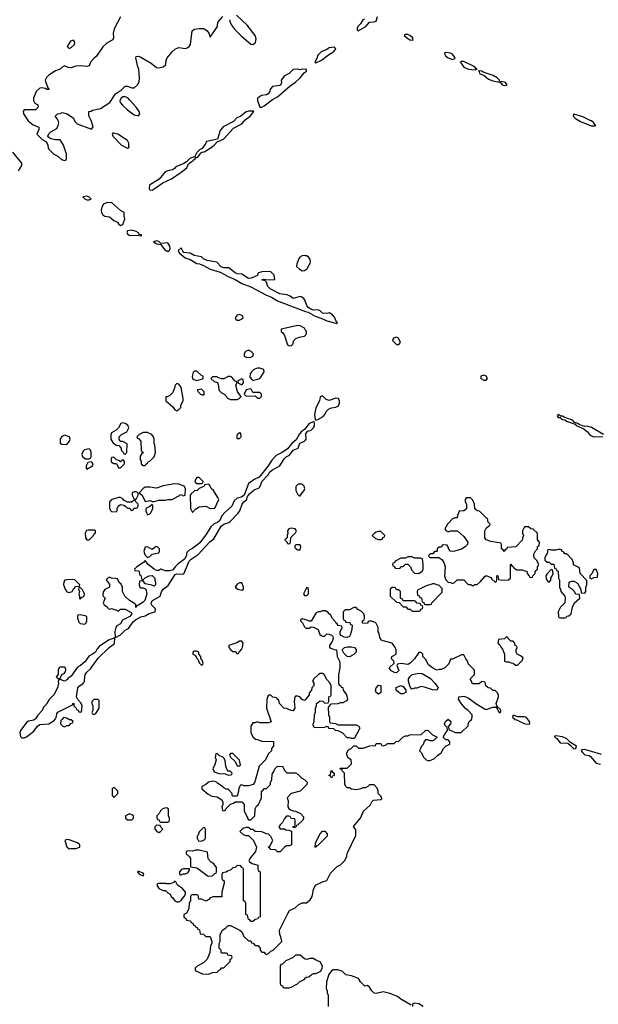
# Model space of a CAD drawing. Header units: inches. Extents: x 2701323 to 2964515, y 494916 to 722124.
# Tile 520 of 656: x 2837450 to 2842609, y 685708 to 694490. Entities that reach past the tile are written whole.
import ezdxf

# ---------------------------------------------------------------- set-up
doc = ezdxf.new("R2010")
doc.units = ezdxf.units.IN
doc.header["$MEASUREMENT"] = 0
for name, color, linetype in [('C8638', 7, 'Continuous'), ('C8639', 7, 'Continuous'), ('C8648', 7, 'Continuous'), ('C8649', 7, 'Continuous')]:
    doc.layers.add(name, color=color, linetype=linetype)

msp = doc.modelspace()

# ---------------------------------------------------------------- linework, layer by layer
at = {"layer": 'C8638', "color": 2, "elevation": 2}
for points in [[(2839198.2, 690000), (2839185.5, 689994.5), (2839153.7, 689966.3), (2839116.7, 689903.3), (2839055.2, 689824.8), (2838990, 689774), (2838960.7, 689759.3), (2838940.7, 689739.3), (2838934, 689706), (2838920.7, 689679.3), (2838863.8, 689636.2), (2838836, 689610), (2838816.3, 689583.7), (2838790, 689574), (2838750, 689575.3), (2838710, 689588), (2838690, 689578), (2838670, 689578), (2838650, 689588), (2838595.3, 689630), (2838570, 689666), (2838554, 689650), (2838494, 689610), (2838474, 689590), (2838478, 689578), (2838510, 689574), (2838514, 689570), (2838518, 689538), (2838531.6, 689531.6), (2838538, 689498), (2838550, 689494), (2838568.4, 689511.6), (2838606, 689530), (2838630, 689532), (2838654, 689510), (2838654, 689490), (2838662, 689470), (2838662, 689450), (2838650, 689438), (2838627.3, 689447.3), (2838570, 689458), (2838550, 689486), (2838518, 689482), (2838514, 689450), (2838522, 689430), (2838530, 689422), (2838550, 689422), (2838574, 689410), (2838584.7, 689370), (2838566, 689310), (2838550, 689294), (2838510, 689268), (2838494, 689266), (2838490, 689246), (2838486, 689250), (2838486, 689270), (2838466, 689290), (2838428.9, 689308.9), (2838388, 689350), (2838366, 689390), (2838368, 689430), (2838354.6, 689454.6), (2838338, 689470), (2838322, 689502), (2838307.3, 689507.3), (2838270, 689508), (2838250, 689518), (2838230, 689506), (2838222, 689490), (2838236.9, 689476.9), (2838250, 689454), (2838251.3, 689430), (2838210, 689408), (2838198, 689390), (2838192, 689370), (2838192.7, 689352.7), (2838212, 689330), (2838194, 689290), (2838202, 689270), (2838234, 689250), (2838238, 689238), (2838250, 689234), (2838270, 689238), (2838322, 689222), (2838330, 689214), (2838350, 689232), (2838390, 689234), (2838443.6, 689203.6), (2838451.3, 689191.3), (2838433.7, 689166.3), (2838366.4, 689133.6), (2838350, 689101.2), (2838317.1, 689082.9), (2838308, 689072), (2838298.4, 689030), (2838302, 688982), (2838310, 688982), (2838350, 689004), (2838390, 689044), (2838419.7, 689060.3), (2838461.3, 689118.7), (2838482, 689138), (2838530, 689164.7), (2838570, 689172), (2838605.6, 689194.4), (2838658, 689210), (2838662, 689230), (2838658, 689238), (2838624, 689270), (2838621.2, 689290), (2838634, 689310), (2838702, 689350), (2838713.6, 689386.4), (2838728.7, 689410), (2838775.5, 689444.5), (2838837.2, 689542.8), (2838852.5, 689547.5), (2838896.5, 689543.5), (2838912.9, 689547.1), (2838960.2, 689659.8), (2838980.1, 689679.9), (2839040.2, 689719.8), (2839147, 689833), (2839180.2, 689859.8), (2839246.8, 689973.2), (2839269.3, 689990.7), (2839297.7, 690000)], [(2840000, 689406), (2839982, 689370), (2839990, 689354), (2840000, 689354)], [(2840000, 689138.3), (2839970, 689146), (2839958, 689142), (2839954, 689130), (2839972, 689112), (2839990, 689074), (2840000, 689066.4)], [(2840000, 688427.3), (2839996.9, 688423.1), (2839990, 688418), (2839970, 688428), (2839950, 688448), (2839930, 688458), (2839910, 688458), (2839902, 688450), (2839898, 688410), (2839902, 688350), (2839890, 688326), (2839870, 688328), (2839830, 688348), (2839806, 688350), (2839766, 688390), (2839762, 688422), (2839746, 688430), (2839742, 688442), (2839708.4, 688448.4), (2839690, 688466), (2839670, 688466), (2839663.6, 688456.4), (2839652.7, 688427.3), (2839652, 688350), (2839691.6, 688228.4), (2839670, 688218), (2839590, 688218), (2839570, 688228), (2839550, 688218), (2839530, 688218), (2839511.6, 688188.4), (2839511.6, 688131.6), (2839530, 688094), (2839552.7, 688072.7), (2839571.6, 688071.6), (2839610, 688054), (2839712.7, 688052.7), (2839714, 688010), (2839694, 687990), (2839694, 687970), (2839670, 687946), (2839642, 687890), (2839586.4, 687833.6), (2839546.4, 687693.6), (2839531.3, 687668.7), (2839490, 687658), (2839450, 687658), (2839430, 687666), (2839418, 687662), (2839403.6, 687636.4), (2839402, 687610), (2839390, 687566), (2839350, 687566), (2839346, 687570), (2839346, 687590), (2839310, 687626), (2839290, 687628), (2839270, 687638), (2839250, 687658), (2839216.4, 687676.4), (2839206, 687690), (2839190, 687695.3), (2839170, 687698), (2839134, 687690), (2839110, 687668), (2839074, 687650), (2839074, 687630), (2839130, 687582), (2839163.6, 687563.6), (2839210, 687558), (2839251.1, 687531.1), (2839262, 687510), (2839262, 687490), (2839254, 687470), (2839258, 687438), (2839270, 687434), (2839282, 687438), (2839287.3, 687452.7), (2839330, 687494), (2839356.4, 687503.6), (2839370, 687514), (2839430, 687514), (2839452, 687490), (2839452, 687430), (2839479.6, 687379.6), (2839483.6, 687363.6), (2839490, 687354), (2839510, 687354), (2839546, 687390), (2839548.4, 687451.6), (2839563.1, 687476.9), (2839578, 687490), (2839606, 687550), (2839606, 687610), (2839622, 687618), (2839630, 687634), (2839650, 687634), (2839686, 687670), (2839686, 687690), (2839698, 687710), (2839700.4, 687759.6), (2839716.4, 687783.6), (2839726, 687810), (2839746, 687830), (2839792.7, 687832.7), (2839810, 687794), (2839832.7, 687772.7), (2839910, 687772), (2839930, 687762), (2839965.4, 687725.4), (2839994, 687710), (2840000, 687704)], [(2840000, 687657.8), (2839950, 687608), (2839870, 687588), (2839834, 687550), (2839843.6, 687523.6), (2839842, 687470), (2839850, 687454), (2839863.6, 687443.6), (2839892.7, 687432.7), (2839910, 687432), (2839954, 687410), (2839979.6, 687379.6), (2839982, 687370), (2839974, 687350), (2839950, 687326), (2839938, 687322), (2839934, 687310), (2839918, 687302), (2839910, 687286), (2839890, 687286), (2839886, 687290), (2839902, 687298), (2839906, 687310), (2839906, 687350), (2839902, 687362), (2839870, 687366), (2839862, 687382), (2839850, 687386), (2839830, 687386), (2839810, 687366), (2839792, 687330), (2839772, 687310), (2839762, 687290), (2839772.7, 687272.7), (2839810, 687272), (2839823.6, 687263.6), (2839850, 687262), (2839872.7, 687252.7), (2839874, 687130), (2839856.9, 687123.1), (2839830, 687122), (2839812, 687110), (2839771.6, 687068.4), (2839748.4, 687068.4), (2839730, 687086), (2839688.4, 687088.4), (2839682, 687102), (2839666, 687110), (2839682, 687118), (2839706, 687170), (2839690, 687206), (2839670, 687226), (2839650, 687228), (2839610, 687246), (2839548.4, 687248.4), (2839530, 687266), (2839510, 687266), (2839490, 687286), (2839470, 687286), (2839450, 687278), (2839434, 687270), (2839414, 687250), (2839443.6, 687223.6), (2839470, 687214), (2839490, 687214), (2839534, 687170), (2839562, 687110), (2839551.3, 687070), (2839502, 687010), (2839494, 686990), (2839498, 686978), (2839523.6, 686963.6), (2839574, 686950), (2839574, 686910), (2839578, 686898), (2839594, 686890), (2839594, 686490), (2839578, 686482), (2839574, 686470), (2839550, 686466), (2839530, 686446), (2839510, 686448), (2839502, 686462), (2839490, 686466), (2839482, 686502), (2839466, 686510), (2839466, 686610), (2839462, 686622), (2839446, 686630), (2839446, 686910), (2839442, 686922), (2839427.3, 686927.3), (2839422, 686942), (2839390, 686946), (2839372.7, 686927.3), (2839350, 686926), (2839332.7, 686907.3), (2839303.6, 686896.4), (2839290, 686886), (2839258, 686882), (2839254, 686870), (2839254, 686830), (2839258, 686818), (2839274, 686810), (2839274, 686790), (2839254, 686710), (2839252.7, 686667.3), (2839172.7, 686667.3), (2839144.7, 686655.3), (2839136.9, 686643.1), (2839110, 686628.7), (2839070, 686646), (2839047.3, 686647.3), (2839042, 686682), (2839030, 686686), (2838990, 686686), (2838978, 686682), (2838974, 686670), (2838974, 686630), (2838962, 686610), (2838959.6, 686560.4), (2838938, 686522), (2838914, 686510), (2838914, 686490), (2838932.7, 686472.7), (2838938, 686458), (2838972.7, 686452.7), (2838978, 686438), (2838992.7, 686432.7), (2838998, 686418), (2839012.7, 686412.7), (2839018, 686398), (2839032.7, 686392.7), (2839038, 686378), (2839052.7, 686372.7), (2839058, 686338), (2839090, 686334), (2839110, 686314), (2839150, 686314), (2839162, 686270), (2839162, 686250), (2839152, 686230), (2839144.7, 686170), (2839122, 686110), (2839090, 686078), (2839034, 686050), (2839014, 686030), (2839014, 686010), (2839079.6, 685979.6), (2839130, 685978), (2839150, 685982), (2839172.7, 685992.7), (2839210, 685994), (2839230, 686014), (2839242, 686018), (2839250, 686034), (2839270, 686034), (2839326, 686090), (2839326, 686110), (2839342, 686118), (2839346, 686130), (2839342, 686142), (2839307.3, 686147.3), (2839302, 686162), (2839290, 686166), (2839250, 686166), (2839246, 686170), (2839246, 686190), (2839228.4, 686208.4), (2839228, 686250), (2839238, 686270), (2839238, 686330), (2839258, 686370), (2839288, 686390), (2839309.1, 686410.9), (2839330, 686412), (2839414, 686370), (2839430, 686354), (2839450, 686314), (2839490, 686274), (2839510, 686274), (2839518, 686258), (2839532.7, 686252.7), (2839550, 686234), (2839572.7, 686232.7), (2839594, 686210), (2839594, 686190), (2839610, 686174), (2839630, 686174), (2839638, 686158), (2839650, 686154), (2839670, 686162), (2839690, 686182), (2839710, 686192), (2839788, 686270), (2839779, 686310), (2839768.7, 686330), (2839766, 686370), (2839840.4, 686519.6), (2839856.4, 686543.6), (2839906, 686570), (2839940.4, 686599.6), (2839970, 686612), (2840000, 686612.5)], [(2840000, 686112), (2839990, 686115.3), (2839950, 686148), (2839910, 686146), (2839890, 686126), (2839823.6, 686096.4), (2839792.7, 686067.3), (2839778, 686062), (2839774, 686050), (2839774, 685890), (2839778, 685878), (2839792.7, 685872.7), (2839798, 685858), (2839810, 685854), (2839850, 685854), (2839870, 685862), (2839926, 685890), (2839946, 685910), (2839986, 685930), (2840000, 685944)]]:
    msp.add_lwpolyline(points, dxfattribs=at)
for points in [[(2838062, 689938), (2838046.8, 689933.2), (2838038.8, 689921.2), (2838034.8, 689910), (2838038, 689870), (2838050, 689852), (2838070, 689852), (2838108.7, 689890), (2838115.3, 689904.7), (2838126, 689910), (2838126, 689930), (2838116.4, 689936.4)], [(2839870, 689955.3), (2839850, 689948), (2839838, 689930), (2839842, 689910), (2839834, 689890), (2839834, 689870), (2839814, 689850), (2839832.7, 689832.7), (2839838, 689818), (2839850, 689814), (2839862, 689818), (2839866, 689830), (2839867.3, 689872.7), (2839910, 689914), (2839918, 689930), (2839906, 689950)], [(2839912.7, 689807.3), (2839902, 689798), (2839903.6, 689783.6), (2839914, 689770), (2839930, 689762), (2839950, 689762), (2839958, 689790), (2839950, 689806)], [(2838667.1, 689792.9), (2838630, 689766), (2838590, 689788), (2838570, 689786), (2838558, 689750), (2838562, 689730), (2838570, 689714), (2838590, 689694), (2838610, 689702), (2838630, 689722), (2838690, 689734), (2838698, 689750), (2838698, 689770), (2838678, 689790)], [(2837930, 689498), (2837870, 689495.3), (2837854, 689490), (2837843.6, 689476.4), (2837841, 689450), (2837854.8, 689410), (2837870, 689386.8), (2837890, 689380.7), (2837910, 689386), (2837918, 689390), (2837929, 689411), (2837950, 689434), (2837982, 689438), (2837986, 689450), (2837946, 689490)], [(2839410, 689468), (2839390, 689455.3), (2839372, 689430), (2839394, 689410), (2839430, 689402), (2839446, 689410), (2839446, 689430), (2839430, 689466)], [(2837990, 689426), (2837978, 689422), (2837974, 689410), (2837982, 689390), (2837978, 689370), (2837984.7, 689350), (2837982, 689330), (2837990, 689322), (2838002, 689338), (2838026, 689350), (2838028, 689370), (2838010, 689406)], [(2837990, 689182), (2837970, 689178), (2837964.7, 689170), (2837965.4, 689154.6), (2837976.9, 689116.9), (2837990, 689104.7), (2838030, 689098), (2838042, 689110), (2838049, 689130), (2838048, 689168), (2838034.6, 689174.6)], [(2838298, 688978), (2838242.8, 688957.2), (2838159.8, 688900.2), (2838141.1, 688878.9), (2838124.7, 688850), (2838098, 688830), (2838066, 688814), (2838050, 688785.2), (2838030, 688764), (2837991.3, 688730), (2837965.2, 688714.8), (2837910, 688634), (2837881.4, 688618.6), (2837870, 688602), (2837850, 688589.2), (2837810, 688606), (2837798, 688602), (2837792.7, 688587.3), (2837796, 688570), (2837786, 688530), (2837756, 688470), (2837711.7, 688428.3), (2837690, 688386), (2837661.7, 688358.3), (2837650, 688329.2), (2837612.1, 688287.9), (2837590, 688253.2), (2837577, 688243), (2837530, 688235.1), (2837513.8, 688226.2), (2837458.4, 688150), (2837452.4, 688130), (2837457.3, 688097.3), (2837470, 688084.7), (2837490, 688084), (2837510, 688092.7), (2837575.4, 688144.6), (2837609.6, 688190.4), (2837630, 688204), (2837709.3, 688210.7), (2837759, 688241), (2837776.4, 688263.6), (2837780.4, 688299.6), (2837790, 688314), (2837922, 688378), (2837930, 688394), (2837934, 688390), (2837934, 688370), (2837954, 688350), (2837958, 688338), (2837972.7, 688332.7), (2837978, 688318), (2837990, 688314), (2838002, 688318), (2838008, 688370), (2837996.4, 688396.4), (2837967.3, 688427.3), (2837958, 688450), (2837970, 688532), (2837982, 688550), (2838012.5, 688567.5), (2838022, 688578), (2838029.3, 688590.7), (2838029.6, 688630), (2838035.1, 688650), (2838048.2, 688671.8), (2838081, 688699), (2838150, 688796), (2838249.4, 688890.6), (2838294.2, 688925.8)], [(2839430, 688948), (2839410, 688948), (2839386.4, 688933.6), (2839314, 688910), (2839314, 688890), (2839330, 688874), (2839350, 688854), (2839370, 688854), (2839390, 688834), (2839402, 688838), (2839406, 688850), (2839428.4, 688871.6), (2839438, 688890), (2839442, 688930)], [(2839030, 688858), (2839010, 688858), (2838994, 688850), (2838994, 688830), (2839018, 688818), (2839030, 688794), (2839042, 688782), (2839050, 688754), (2839070, 688734), (2839082, 688738), (2839086, 688750), (2839076.4, 688776.4), (2839066, 688790), (2839066, 688810), (2839046, 688830), (2839046, 688850)], [(2837850, 688715.3), (2837810, 688715.3), (2837802, 688710), (2837792, 688690), (2837794, 688650), (2837774, 688630), (2837790, 688614), (2837810, 688614), (2837826, 688650), (2837850, 688662), (2837855.3, 688670), (2837862, 688690), (2837858, 688710)], [(2838150, 688426), (2838110, 688426), (2838094, 688410), (2838094, 688390), (2838102, 688370), (2838102, 688330), (2838094, 688310), (2838098, 688298), (2838110, 688294), (2838130, 688302), (2838158, 688350), (2838158, 688418)], [(2837850, 688266), (2837838, 688262), (2837832.7, 688247.3), (2837818, 688242), (2837814, 688210), (2837834, 688190), (2837850, 688182), (2837870, 688194), (2837890, 688194), (2837907.3, 688212.7), (2837922, 688218), (2837926, 688230), (2837910, 688246), (2837890, 688246), (2837876.4, 688256.4)], [(2839210, 687946), (2839198, 687942), (2839194, 687910), (2839202, 687890), (2839190, 687846), (2839172, 687810), (2839182.8, 687782.8), (2839226.4, 687766.4), (2839283.6, 687763.6), (2839310, 687752), (2839330, 687754), (2839342, 687758), (2839346, 687770), (2839327.3, 687787.3), (2839308.4, 687788.4), (2839300.2, 687800.2), (2839289, 687829), (2839282, 687882), (2839268.4, 687908.4), (2839228, 687928)], [(2839350, 687946), (2839330, 687946), (2839322, 687930), (2839330, 687914), (2839372.7, 687872.7), (2839390, 687834), (2839410, 687834), (2839418, 687842), (2839410, 687886)], [(2838290, 687646), (2838274, 687630), (2838274, 687570), (2838290, 687554), (2838326, 687590), (2838326, 687610)], [(2838750, 687462), (2838722, 687450), (2838705.4, 687434.6), (2838694, 687410), (2838674, 687390), (2838674, 687370), (2838678, 687358), (2838692.7, 687352.7), (2838698, 687338), (2838710, 687334), (2838770, 687334), (2838782, 687338), (2838786, 687350), (2838786, 687370), (2838778, 687390), (2838778, 687450), (2838770, 687458)], [(2838430, 687408), (2838394, 687390), (2838394, 687370), (2838410, 687354), (2838450, 687354), (2838466, 687370), (2838466, 687390), (2838456.4, 687396.4)], [(2838670, 687306), (2838654, 687290), (2838654, 687270), (2838674, 687250), (2838690, 687242), (2838706, 687250), (2838726, 687270), (2838707.3, 687287.3), (2838702, 687302)], [(2839090, 687286), (2839050, 687246), (2839042, 687218), (2839032.7, 687207.3), (2839032, 687190), (2839045.4, 687165.4), (2839070, 687162), (2839102, 687178), (2839106, 687190), (2839106, 687270), (2839102, 687282)], [(2837870, 687178), (2837854, 687170), (2837870, 687114), (2837890, 687094), (2837902, 687098), (2837950, 687098), (2837970, 687104.7), (2837986, 687110), (2837986, 687130), (2837966, 687150), (2837890, 687175.3)], [(2839050, 687084), (2839016.9, 687083.1), (2838990, 687075.3), (2838950, 687078), (2838934, 687070), (2838934, 687050), (2838963.6, 687023.6), (2838972, 687010), (2838974, 686934), (2839030, 686926), (2839130, 686852), (2839170, 686854), (2839190, 686874), (2839202, 686878), (2839206, 686890), (2839206, 686930), (2839180.4, 686960.4), (2839156.4, 686976.4), (2839130, 687006), (2839126, 687066)], [(2838958, 686918), (2838910, 686915.3), (2838894, 686910), (2838874, 686890), (2838874, 686870), (2838882, 686862), (2838890, 686862), (2838908, 686872), (2838927.3, 686872.7), (2838950, 686882), (2838966, 686910)], [(2838505.4, 686894.6), (2838502, 686890), (2838514, 686870), (2838550, 686854), (2838558, 686870), (2838550, 686878)], [(2838830, 686806), (2838824.7, 686795.3), (2838790, 686782), (2838762, 686782), (2838754, 686786), (2838690, 686786), (2838678, 686782), (2838674, 686770), (2838690, 686742), (2838730, 686724.7), (2838750, 686722), (2838770, 686702), (2838791.1, 686691.1), (2838802, 686670), (2838816.9, 686656.9), (2838834, 686630), (2838850, 686622), (2838870, 686622), (2838890, 686634), (2838898, 686650), (2838918, 686670), (2838928, 686690), (2838928, 686710), (2838900.4, 686740.4), (2838858, 686770), (2838842, 686802)]]:
    msp.add_lwpolyline(points, close=True, dxfattribs=at)
at = {"layer": 'C8639', "color": 2, "elevation": 2}
for points in [[(2838350, 694515.3), (2838292.8, 694407.2), (2838284, 694370), (2838286, 694330), (2838282, 694310), (2838230, 694284), (2838190, 694248.7), (2838136.3, 694163.7), (2838110, 694144), (2838081, 694110), (2838070, 694078), (2838050, 694074), (2837990, 694079), (2837950, 694075.3), (2837910, 694062), (2837883.1, 694063.1), (2837850, 694078), (2837830, 694068), (2837810, 694048), (2837770, 694035.3), (2837710, 693995.3), (2837690, 693975.3), (2837678, 693950), (2837679.6, 693939.6), (2837702, 693882), (2837711.6, 693868.4), (2837692.7, 693867.3), (2837676.4, 693876.4), (2837650, 693882), (2837630, 693879), (2837598, 693850), (2837572, 693790), (2837572, 693770), (2837584.7, 693744.7), (2837611.1, 693731.1), (2837614, 693710), (2837590, 693686), (2837490, 693686), (2837482, 693670), (2837484.7, 693650), (2837527.1, 693587.1), (2837571.1, 693551.1), (2837622, 693530), (2837622, 693510), (2837602, 693470), (2837650, 693422), (2837683.6, 693403.6), (2837692.7, 693392.7), (2837702, 693370), (2837703.6, 693343.6), (2837710, 693334), (2837754, 693290), (2837790, 693274), (2837823.6, 693243.6), (2837850, 693234), (2837862, 693238), (2837867.3, 693252.7), (2837868, 693290), (2837842, 693370), (2837818, 693410), (2837810, 693418), (2837770, 693418), (2837728, 693428), (2837710, 693438), (2837702, 693450), (2837708.9, 693471.1), (2837729.1, 693490.9), (2837780.4, 693519.6), (2837794.6, 693545.4), (2837798, 693570), (2837794, 693594), (2837766, 693630), (2837788.4, 693651.6), (2837810, 693652), (2837830, 693662), (2837874, 693650), (2837930.8, 693610.8), (2837942, 693582), (2837962, 693562), (2838090, 693514), (2838106, 693534), (2838088.7, 693590), (2838068, 693632), (2838066, 693670), (2838087.3, 693672.7), (2838098, 693682), (2838170, 693697.3), (2838254, 693750), (2838304, 693830), (2838356.6, 693863.4), (2838390, 693898), (2838410, 693896), (2838450, 693881), (2838470, 693881), (2838501.2, 693910), (2838514.6, 693934.6), (2838519, 693970), (2838512.7, 694050), (2838502.7, 694070), (2838485.2, 694150), (2838490, 694162), (2838510, 694164.7), (2838530, 694156), (2838623.4, 694103.4), (2838670, 694062.8), (2838690, 694062), (2838729.4, 694070.6), (2838753.2, 694090), (2838757.2, 694130), (2838765.2, 694150), (2838810, 694204.7), (2838838, 694230), (2838870, 694241), (2838930, 694234), (2838950, 694240.7), (2838961.2, 694250), (2838973.2, 694270), (2838989, 694390), (2839000.2, 694399.8), (2839010, 694406), (2839050, 694410.8), (2839091.3, 694410), (2839121, 694390), (2839138, 694370), (2839150, 694334), (2839212.7, 694430), (2839212.7, 694450), (2839221.2, 694470), (2839261.2, 694518.8)], [(2839324, 694490), (2839324, 694470), (2839346.8, 694430), (2839366.2, 694406.2), (2839425.3, 694345.3), (2839510, 694270.5), (2839530, 694267.7), (2839552.9, 694287.1), (2839559.1, 694319.1), (2839549.5, 694350), (2839479.7, 694439.7), (2839382, 694530)], [(2840000, 694046.3), (2839970, 694048), (2839950, 694042), (2839930, 694048), (2839890, 694046), (2839852, 694010), (2839810, 693988.7), (2839781, 693950), (2839784.7, 693930), (2839778, 693910), (2839770, 693904), (2839705.2, 693894.8), (2839685.2, 693874.8), (2839676.3, 693843.7), (2839664.7, 693830), (2839650, 693821.2), (2839607.1, 693812.9), (2839572, 693790), (2839571.3, 693770), (2839591.3, 693711.3), (2839610, 693710.8), (2839630, 693722), (2839703, 693777), (2839750, 693801.6), (2839860.6, 693899.4), (2839910, 693933), (2839952.3, 693970), (2839985.2, 694014.8), (2840000, 694024.7)], [(2837439.3, 693140.7), (2837469, 693190), (2837468.9, 693208.9), (2837390, 693309)], [(2840000, 691974.7), (2839998.8, 691978.8), (2839984, 692004), (2839959.3, 692019.3), (2839950, 692021.6), (2839890, 692004.2), (2839863.1, 692023.1), (2839834.7, 692034.7), (2839770, 692046.4), (2839682.9, 692090), (2839662, 692110), (2839649.5, 692149.5), (2839640.4, 692160.4), (2839608.7, 692171.3), (2839624, 692176), (2839670, 692170.7), (2839726, 692174), (2839718, 692210), (2839690, 692240.9), (2839670, 692245.1), (2839610, 692242), (2839574, 692230), (2839571.6, 692208.4), (2839514.4, 692185.6), (2839490, 692181.7), (2839430, 692221.7), (2839390, 692224.8), (2839370, 692233), (2839316, 692276), (2839270, 692275.8), (2839246.2, 692286.2), (2839206.8, 692326.8), (2839123.2, 692343.2), (2839090, 692358.3), (2839070, 692375.1), (2839006.6, 692386.6), (2838970, 692407), (2838914.5, 692414.5), (2838904.1, 692424.1), (2838890, 692456), (2838862.8, 692430), (2838871.3, 692410), (2838924.9, 692364.9), (2838970.4, 692350.4), (2839030, 692315.8), (2839052.9, 692312.9), (2839090, 692298.9), (2839150, 692264.2), (2839238, 692238), (2839310, 692198.3), (2839372.1, 692172.1), (2839430, 692135.8), (2839510, 692106), (2839650, 692032.6), (2839696.4, 692016.4), (2839750, 691983.6), (2839950, 691904), (2840000, 691888.7)], [(2840000, 692385.2), (2839990, 692387.6), (2839970, 692385.1), (2839948.1, 692371.9), (2839940.4, 692359.6), (2839921, 692310), (2839918, 692290), (2839944.5, 692264.5), (2839970, 692250.7), (2839990, 692253), (2840000, 692258.9)], [(2840000, 691721.8), (2839990, 691739.6), (2839950, 691760.7), (2839930, 691762), (2839782, 691730), (2839782, 691710), (2839796.9, 691696.9), (2839810, 691674), (2839838, 691590), (2839850, 691582.8), (2839870, 691581), (2839884.7, 691595.3), (2839894, 691630), (2839912.1, 691647.9), (2839940.8, 691659.2), (2839990, 691668.5), (2840000, 691677.8)], [(2840000, 690847.6), (2839990, 690835.3), (2839961.6, 690818.4), (2839943.8, 690796.2), (2839916.7, 690743.3), (2839877.3, 690710), (2839836.7, 690663.3), (2839790.5, 690629.5), (2839736.3, 690603.7), (2839698.5, 690561.5), (2839666.8, 690510), (2839586, 690410), (2839548.2, 690391.8), (2839490, 690354), (2839451, 690249), (2839427.9, 690232.1), (2839390, 690221.2), (2839362, 690198), (2839342.8, 690150), (2839282.5, 690097.5), (2839254, 690066), (2839235.9, 690024.1), (2839213.4, 690006.6), (2839198.2, 690000)], [(2839297.7, 690000), (2839314.5, 690005.5), (2839330, 690016), (2839394.8, 690085.2), (2839414, 690110), (2839434, 690170), (2839450, 690191.3), (2839473.6, 690206.4), (2839482, 690238), (2839498.4, 690261.6), (2839541.7, 690298.3), (2839584.7, 690315.3), (2839599.5, 690340.5), (2839609.4, 690370.6), (2839666, 690430), (2839681.6, 690458.4), (2839703.6, 690476.4), (2839770, 690510.8), (2839807.7, 690572.3), (2839827.3, 690592.7), (2839854.5, 690605.5), (2839889.4, 690650.6), (2839932.7, 690667.3), (2839946.8, 690713.2), (2839989.5, 690730.5), (2839999.6, 690740.4), (2840000, 690741.3)]]:
    msp.add_lwpolyline(points, dxfattribs=at)
for points in [[(2837930, 694308), (2837902, 694298), (2837874, 694250), (2837890, 694234), (2837910, 694242), (2837939, 694270), (2837942, 694290)], [(2838390, 693802.7), (2838370, 693800.9), (2838354.8, 693790), (2838344, 693770), (2838347.1, 693752.9), (2838367.1, 693727.1), (2838410, 693687.3), (2838470, 693642.8), (2838510, 693632), (2838522, 693650), (2838515.3, 693670), (2838489, 693710), (2838433.6, 693773.6), (2838413.6, 693793.6)], [(2839535.3, 693675.3), (2839490, 693675.3), (2839470, 693668.7), (2839422, 693630), (2839384.9, 693615.1), (2839356.8, 693583.2), (2839265.5, 693534.5), (2839237.3, 693502.7), (2839215.3, 693424.7), (2839116, 693404), (2839110, 693388), (2839078, 693342), (2839054, 693330), (2839030, 693306), (2839012, 693270), (2839018, 693262), (2839010, 693266), (2838970, 693254), (2838938, 693222), (2838913.4, 693206.6), (2838842.5, 693177.5), (2838830, 693162), (2838812, 693150), (2838770, 693142.7), (2838747.3, 693132.7), (2838692.8, 693067.2), (2838607.3, 693012.7), (2838605.4, 692985.4), (2838611.6, 692971.6), (2838630, 692971), (2838650, 692982), (2838726, 693034), (2838805.2, 693070), (2838891.1, 693128.9), (2838939.3, 693170), (2838956.5, 693203.5), (2838978, 693222), (2838996, 693230), (2839000.1, 693239.9), (2839015.3, 693250), (2839020.2, 693259.8), (2839030, 693261), (2839042, 693270), (2839059, 693290), (2839061.2, 693298.8), (2839072.9, 693307.1), (2839095.3, 693310), (2839150, 693343), (2839182.9, 693370), (2839215.1, 693404.9), (2839235.3, 693410), (2839270, 693428), (2839358, 693522), (2839430, 693561.6), (2839462, 693598), (2839504, 693630), (2839538, 693670)], [(2838290, 693478), (2838282, 693478), (2838274, 693470), (2838282, 693450), (2838358, 693370), (2838410, 693344.7), (2838416.4, 693343.6), (2838427.3, 693352.7), (2838423.1, 693363.1), (2838424, 693390), (2838412.9, 693412.9), (2838326, 693470)], [(2838050, 692915.3), (2838014, 692910), (2838034, 692890), (2838050, 692882), (2838070, 692884.7), (2838086, 692890), (2838066, 692910)], [(2838270, 692860.9), (2838223.4, 692856.6), (2838196, 692844), (2838182, 692818), (2838177.3, 692790), (2838179.1, 692770), (2838190.4, 692750.4), (2838210, 692736.3), (2838250.3, 692730.3), (2838290, 692698.8), (2838322.8, 692682.8), (2838331, 692670), (2838350, 692654.8), (2838370, 692664.7), (2838389, 692710), (2838382, 692742), (2838382, 692770), (2838350, 692789)], [(2838450, 692611.5), (2838410, 692608), (2838406.2, 692593.8), (2838410, 692581), (2838430, 692564.4), (2838507.3, 692567.3), (2838530, 692562), (2838536.4, 692563.6), (2838535.3, 692570), (2838514, 692574), (2838508.7, 692590), (2838490, 692601.2)], [(2838670, 692517.2), (2838644.7, 692510), (2838674, 692490), (2838710, 692484.7), (2838741.4, 692441.4), (2838770, 692424), (2838786.3, 692433.7), (2838792.3, 692447.7), (2838787.6, 692470), (2838770, 692498.4), (2838710, 692495.3), (2838690, 692513.2)], [(2839410, 691862), (2839390, 691855.3), (2839371.3, 691830), (2839378, 691818), (2839390, 691811.3), (2839410, 691811.3), (2839430, 691821), (2839442, 691830), (2839438, 691850)], [(2839490, 691541.2), (2839464.7, 691530), (2839451.3, 691510), (2839452, 691490), (2839476.9, 691476.9), (2839510, 691481), (2839528, 691490), (2839535.3, 691510), (2839515.3, 691530)], [(2839590, 691382.7), (2839570, 691382.7), (2839538, 691370), (2839516, 691350), (2839504.7, 691330), (2839502, 691302), (2839519.6, 691279.6), (2839530, 691272), (2839570, 691284.7), (2839590, 691291.3), (2839599.3, 691300.7), (2839628.7, 691350), (2839628, 691370)], [(2839010, 691355.3), (2838996, 691344), (2838987.5, 691307.5), (2838991.3, 691290), (2839001.4, 691281.4), (2839030, 691271.3), (2839070, 691284.7), (2839086, 691290), (2839086, 691310), (2839070, 691315.3), (2839030, 691354)], [(2839330, 691308), (2839310, 691308), (2839270, 691288), (2839250, 691286), (2839218, 691298), (2839210, 691306), (2839170, 691306), (2839154, 691290), (2839183.6, 691263.6), (2839212.7, 691252.7), (2839223.6, 691223.6), (2839226, 691186), (2839246, 691166), (2839274, 691150), (2839294, 691130), (2839298, 691118), (2839330, 691102), (2839390, 691102), (2839408.4, 691111.6), (2839426, 691130), (2839410, 691146), (2839393.6, 691173.6), (2839378, 691230), (2839386, 691250), (2839382, 691262), (2839370, 691266), (2839340.4, 691300.4)], [(2838850, 691246), (2838832, 691228), (2838832, 691212), (2838815.3, 691164.7), (2838790, 691138), (2838766, 691126), (2838754, 691126), (2838752, 691110), (2838754, 691090), (2838816.9, 691036.9), (2838834, 691010), (2838850, 691002), (2838870, 691012), (2838888, 691030), (2838888.4, 691051.6), (2838908, 691090), (2838908.7, 691110), (2838888.7, 691210), (2838870, 691238)], [(2839430, 691286), (2839394, 691270), (2839394, 691250), (2839430, 691234), (2839446, 691250), (2839442, 691282)], [(2839070, 691195.3), (2839034, 691190), (2839042, 691170), (2839062, 691150), (2839090, 691142), (2839095.3, 691150), (2839094, 691170), (2839078, 691190)], [(2839510, 691198), (2839470, 691188), (2839452, 691150), (2839470, 691132), (2839550, 691134), (2839570, 691114), (2839590, 691114), (2839606, 691130), (2839606, 691150), (2839590, 691166), (2839530, 691166), (2839515.3, 691195.3)], [(2838366, 690894), (2838351.6, 690888.4), (2838330.9, 690849.1), (2838311.1, 690828.9), (2838270, 690806), (2838262, 690790), (2838262, 690750), (2838279.6, 690719.6), (2838310, 690694), (2838332.7, 690692.7), (2838354, 690670), (2838354, 690650), (2838372.7, 690632.7), (2838378, 690618), (2838390, 690614), (2838406, 690630), (2838407.3, 690707.3), (2838370, 690728), (2838347.3, 690727.3), (2838338, 690750), (2838338, 690770), (2838358, 690790), (2838404.7, 690815.3), (2838422, 690850), (2838414, 690874), (2838390, 690888.7)], [(2837850, 690785.2), (2837826.2, 690773.8), (2837811, 690750), (2837812, 690712), (2837825.4, 690705.4), (2837870, 690702), (2837894, 690730), (2837899, 690750), (2837895.3, 690770)], [(2838590, 690808.7), (2838550, 690808), (2838514, 690790), (2838494, 690770), (2838498, 690758), (2838510, 690754), (2838531.6, 690731.6), (2838534, 690650), (2838538, 690638), (2838554, 690630), (2838538, 690622), (2838523.6, 690596.4), (2838523.6, 690563.6), (2838534, 690550), (2838534, 690530), (2838550, 690514), (2838570, 690514), (2838575.3, 690524.7), (2838590, 690534), (2838594.6, 690545.4), (2838610, 690552), (2838648, 690590), (2838662, 690630), (2838654.6, 690694.6), (2838648, 690710), (2838648, 690750), (2838642, 690770), (2838628, 690790)], [(2839410, 690806), (2839390, 690786), (2839382, 690770), (2839390, 690754), (2839410, 690754), (2839426, 690770), (2839422, 690802)], [(2838070, 690662), (2838026.8, 690653.2), (2838016.9, 690643.1), (2838005.4, 690614.6), (2838010, 690594), (2838032.7, 690572.7), (2838070, 690574), (2838082, 690578), (2838087.3, 690592.7), (2838088.7, 690630), (2838082, 690650)], [(2838290, 690588), (2838270, 690586), (2838264.7, 690570), (2838266, 690546), (2838290, 690532), (2838312.7, 690532.7), (2838330, 690494), (2838350, 690494), (2838386, 690530), (2838386, 690550), (2838370, 690566), (2838350, 690546), (2838336.4, 690556.4), (2838310, 690566)], [(2838090, 690546), (2838058, 690542), (2838042, 690510), (2838042, 690490), (2838050, 690482), (2838098, 690510), (2838106, 690530)], [(2838830, 690349), (2838730, 690332.3), (2838670, 690313.2), (2838610, 690320.9), (2838570, 690319.3), (2838550.6, 690309.4), (2838514, 690270), (2838542, 690250), (2838570, 690194), (2838610, 690202), (2838630, 690192), (2838650, 690192), (2838690, 690204.7), (2838750, 690206), (2838771.6, 690211.6), (2838810, 690212), (2838890, 690254), (2838910, 690242), (2838926, 690250), (2838928, 690310), (2838915.3, 690330), (2838870, 690348.7)], [(2839130, 690346), (2839098, 690342), (2839094, 690330), (2839051.6, 690308.4), (2839034, 690290), (2839010, 690288), (2838978, 690262), (2838971, 690249), (2838972, 690130), (2838990, 690094), (2839016.4, 690123.6), (2839050, 690144.7), (2839110, 690151.3), (2839150, 690131.3), (2839190, 690134), (2839226, 690210), (2839218, 690230), (2839178, 690290), (2839158, 690310), (2839142, 690342)], [(2839030, 690408), (2839018, 690390), (2839012, 690370), (2839019.6, 690359.6), (2839030, 690352), (2839070, 690354), (2839082, 690358), (2839086, 690370), (2839050, 690406)], [(2839970, 690348), (2839932.7, 690347.3), (2839912.7, 690327.3), (2839912, 690290), (2839930, 690254), (2839942, 690242), (2839950, 690242), (2839968.9, 690271.1), (2839988, 690290), (2839994, 690310), (2839988, 690330)], [(2838490, 690279), (2838470, 690279), (2838452, 690270), (2838452, 690250), (2838470, 690214), (2838490, 690214), (2838508, 690250), (2838508, 690270)], [(2838350, 690228), (2838330, 690228), (2838274, 690210), (2838252, 690190), (2838252, 690130), (2838262, 690110), (2838270, 690104.7), (2838310, 690102), (2838318, 690110), (2838318, 690130), (2838328, 690150), (2838350, 690164.7), (2838379.6, 690159.6), (2838392.7, 690152.7), (2838410, 690134), (2838432.7, 690132.7), (2838438, 690118), (2838450, 690114), (2838462, 690118), (2838468, 690132), (2838490, 690132), (2838500.4, 690139.6), (2838508, 690150), (2838508, 690170), (2838486, 690190), (2838482, 690202), (2838470, 690206), (2838450, 690186), (2838410, 690186), (2838383.1, 690203.1), (2838370, 690218)], [(2838630, 690166), (2838612, 690148), (2838574, 690130), (2838574, 690110), (2838590, 690074), (2838610, 690082), (2838615.3, 690084.7), (2838638, 690130), (2838638, 690150)]]:
    msp.add_lwpolyline(points, close=True, dxfattribs=at)
at = {"layer": 'C8648', "color": 2, "elevation": 2}
for points in [[(2841274.1, 690000), (2841264.7, 689990), (2841242, 689950), (2841250, 689934), (2841270, 689922), (2841292.7, 689932.7), (2841352.7, 689932.7), (2841410, 689882), (2841444.7, 689830), (2841442, 689810), (2841422, 689790), (2841390, 689768.7), (2841330, 689748.7), (2841310, 689748), (2841286, 689750), (2841262, 689802), (2841230, 689806), (2841218, 689802), (2841210, 689786), (2841190, 689786), (2841174, 689770), (2841174, 689750), (2841170, 689746), (2841150, 689746), (2841132.7, 689727.3), (2841110, 689726), (2841094, 689710), (2841098, 689698), (2841110, 689694), (2841187.3, 689692.7), (2841215.3, 689675.3), (2841231.3, 689650), (2841244.7, 689610), (2841238, 689530), (2841250, 689494), (2841270, 689474), (2841291.6, 689471.6), (2841310, 689462), (2841326, 689470), (2841350, 689494), (2841410, 689494), (2841450, 689454), (2841471.6, 689451.6), (2841490, 689442), (2841508.4, 689451.6), (2841530, 689454), (2841560.4, 689479.6), (2841596.4, 689523.6), (2841610, 689532), (2841650, 689514), (2841659.6, 689499.6), (2841690, 689474), (2841702, 689478), (2841706, 689490), (2841706, 689530), (2841710, 689534), (2841714, 689530), (2841718, 689498), (2841752.7, 689492.7), (2841810, 689494), (2841826, 689510), (2841826, 689630), (2841830, 689634), (2841838, 689618), (2841854, 689610), (2841858, 689598), (2841883.6, 689583.6), (2841930, 689582), (2841950, 689574), (2841972.7, 689572.7), (2841974, 689550), (2841994, 689530), (2841998, 689518), (2842010, 689514), (2842022, 689518), (2842026, 689530), (2842046, 689550), (2842047.3, 689572.7), (2842066, 689590), (2842066, 689610), (2842078, 689630), (2842058, 689670), (2842038, 689690), (2842035.3, 689710), (2842038, 689730), (2842048.4, 689751.6), (2842066, 689770), (2842067.3, 689792.7), (2842082, 689798), (2842086, 689830), (2842066, 689850), (2842066, 689910), (2842030, 689946), (2842008.7, 689948.7), (2841987.3, 689967.3), (2841952.7, 689967.3), (2841932, 689930), (2841932, 689910), (2841942, 689890), (2841932.7, 689867.3), (2841931.1, 689848.9), (2841874, 689790), (2841798, 689782), (2841794, 689770), (2841778, 689762), (2841770, 689746), (2841762, 689762), (2841746, 689770), (2841746, 689810), (2841742, 689822), (2841650, 689835.3), (2841608, 689850), (2841598, 689870), (2841598, 689930), (2841610, 689954), (2841630, 689974), (2841642, 689978), (2841646, 689990), (2841636.4, 690000)], [(2840000, 689354), (2840010, 689354), (2840026, 689370), (2840026, 689410), (2840022, 689422), (2840010, 689426), (2840000, 689406)], [(2840000, 686612.5), (2840007.3, 686612.7), (2840040.4, 686639.6), (2840058, 686670), (2840068.9, 686731.1), (2840088.9, 686771.1), (2840150, 686802), (2840188.4, 686811.6), (2840222, 686878), (2840282, 686938), (2840310, 686952), (2840348, 686990), (2840368, 687030), (2840370, 687054), (2840447.3, 687212.7), (2840447.3, 687267.3), (2840428, 687290), (2840438, 687310), (2840488, 687370), (2840515.3, 687430), (2840574.6, 687485.4), (2840590, 687514), (2840606, 687530), (2840670, 687534), (2840678, 687542), (2840676.4, 687556.4), (2840670, 687566), (2840646, 687590), (2840646, 687610), (2840636.4, 687636.4), (2840610, 687666), (2840570, 687666), (2840554, 687650), (2840530, 687638), (2840510, 687638), (2840491.1, 687628.9), (2840450, 687622), (2840408.4, 687628.4), (2840390, 687638), (2840370, 687638), (2840358, 687650), (2840348.4, 687671.6), (2840346, 687770), (2840327.3, 687787.3), (2840322, 687802), (2840306, 687810), (2840310, 687814), (2840370, 687814), (2840407.3, 687852.7), (2840406, 687890), (2840383.1, 687903.1), (2840368, 687930), (2840368.4, 687951.6), (2840383.1, 687976.9), (2840406, 687990), (2840430, 688014), (2840450, 688014), (2840470, 687994), (2840514, 687994), (2840572.7, 688012.7), (2840622, 688018), (2840630, 688034), (2840670, 688034), (2840678, 688018), (2840690, 688014), (2840716.4, 688023.6), (2840730, 688034), (2840790, 688034), (2840808.4, 688051.6), (2840830, 688054), (2840866, 688090), (2840890, 688102), (2840910, 688102), (2840930, 688112), (2841030, 688114), (2841068.4, 688151.6), (2841090, 688152), (2841130, 688112), (2841174, 688090), (2841150, 688066), (2841130, 688058), (2841110, 688058), (2841090, 688068), (2841070, 688066), (2841054, 688050), (2841052, 688030), (2841032, 688010), (2841014, 687970), (2841031.6, 687951.6), (2841050, 687914), (2841074, 687890), (2841090, 687882), (2841110, 687882), (2841150, 687902), (2841178, 687930), (2841208, 687950), (2841228.9, 687991.1), (2841248.7, 688011.3), (2841286, 688030), (2841286, 688050), (2841270, 688066), (2841250, 688066), (2841226, 688090), (2841248.4, 688131.6), (2841266, 688150), (2841262, 688182), (2841246, 688190), (2841238, 688210), (2841246, 688230), (2841270, 688251.3), (2841294, 688230), (2841291.3, 688208.7), (2841274, 688190), (2841278, 688158), (2841331.6, 688131.6), (2841387.3, 688132.7), (2841448, 688192), (2841448, 688208), (2841458, 688230), (2841478, 688250), (2841486, 688270), (2841486, 688290), (2841448, 688330), (2841425.6, 688345.6), (2841390, 688388), (2841362, 688430), (2841366, 688450), (2841410, 688456), (2841450, 688442.8), (2841525.5, 688385.5), (2841600.7, 688340.7), (2841610, 688338.8), (2841670, 688359.1), (2841699.6, 688359.6), (2841726, 688310), (2841738, 688310), (2841739, 688330), (2841730, 688348), (2841714.6, 688354.6), (2841710, 688366), (2841702, 688362), (2841706, 688370), (2841699, 688390), (2841719, 688450), (2841718, 688470), (2841708.4, 688488.4), (2841690, 688506), (2841670, 688508), (2841647.3, 688527.3), (2841626, 688530), (2841606, 688550), (2841602, 688582), (2841570, 688586), (2841547.3, 688567.3), (2841487.3, 688567.3), (2841476.4, 688596.4), (2841466, 688610), (2841506, 688650), (2841506, 688690), (2841450, 688746), (2841447.3, 688767.3), (2841428.4, 688788.4), (2841410, 688826), (2841390, 688826), (2841310, 688788), (2841290, 688786), (2841275.3, 688744.7), (2841242, 688710), (2841210, 688695.3), (2841190, 688695.3), (2841170, 688688.7), (2841130, 688708), (2841096.4, 688736.4), (2841070, 688786), (2841046, 688810), (2841046, 688830), (2841030, 688846), (2841010, 688846), (2840971.1, 688788.9), (2840932, 688750), (2840918, 688742), (2840910, 688739), (2840852, 688748), (2840818, 688742), (2840814, 688730), (2840830, 688686), (2840810, 688666), (2840792.7, 688667.3), (2840763.1, 688683.1), (2840746, 688710), (2840788, 688750), (2840786, 688770), (2840766, 688790), (2840768, 688810), (2840807.3, 688832.7), (2840808, 688870), (2840796.4, 688896.4), (2840770, 688928), (2840690, 688948.7), (2840676.4, 688956.4), (2840660.4, 688980.4), (2840656.4, 689016.4), (2840646, 689030), (2840646, 689070), (2840626, 689110), (2840590, 689126), (2840570, 689126), (2840558, 689122), (2840550, 689106), (2840507.3, 689107.3), (2840506, 689130), (2840522, 689138), (2840526, 689150), (2840526, 689170), (2840518, 689190), (2840494.6, 689214.6), (2840466, 689230), (2840450, 689246), (2840430, 689246), (2840390, 689228), (2840352.7, 689227.3), (2840334, 689210), (2840334, 689150), (2840338, 689138), (2840352.7, 689132.7), (2840358, 689118), (2840392.7, 689112.7), (2840398, 689098), (2840414, 689090), (2840412.7, 689052.7), (2840398, 689002), (2840390.8, 688989.2), (2840370, 688979.3), (2840343.2, 688983.2), (2840316.5, 688996.5), (2840308.7, 689010), (2840308.7, 689030), (2840326, 689070), (2840322, 689082), (2840290, 689088), (2840282, 689102), (2840269, 689110), (2840264, 689124), (2840238, 689150), (2840222, 689182), (2840208.7, 689190), (2840202, 689202), (2840176.4, 689216.4), (2840150, 689218), (2840128.7, 689208.7), (2840111.3, 689208.7), (2840090, 689198), (2840050, 689126), (2840030, 689126), (2840014.6, 689134.6), (2840000, 689138.3)], [(2840000, 689066.4), (2840003.6, 689063.6), (2840030, 689062), (2840050, 689074), (2840070, 689072), (2840112, 689050), (2840127.1, 689007.1), (2840136.9, 688996.9), (2840150, 688991.3), (2840168.4, 688991.6), (2840190, 689011.3), (2840208.9, 689011.1), (2840230, 689002), (2840242, 688990), (2840244.7, 688970), (2840235.3, 688944.7), (2840212, 688910), (2840212.7, 688892.7), (2840223.6, 688883.6), (2840252.7, 688872.7), (2840274, 688870), (2840282, 688810), (2840302, 688770), (2840304.7, 688750), (2840304.7, 688710), (2840291.6, 688648.4), (2840292.7, 688572.7), (2840298, 688558), (2840314, 688550), (2840318, 688538), (2840332.7, 688532.7), (2840334, 688510), (2840364.7, 688470), (2840372, 688430), (2840363.6, 688416.4), (2840330, 688398), (2840310, 688398), (2840287.3, 688387.3), (2840230, 688386), (2840218, 688382), (2840212.7, 688367.3), (2840202, 688358), (2840204.7, 688290), (2840214, 688270), (2840214, 688230), (2840218, 688218), (2840267.3, 688212.7), (2840290, 688202), (2840450, 688202), (2840474, 688190), (2840482, 688170), (2840436.9, 688083.1), (2840430, 688078), (2840410, 688078), (2840390, 688086), (2840370, 688086), (2840330, 688128), (2840290, 688148), (2840266, 688150), (2840250, 688166), (2840208.4, 688168.4), (2840202, 688182), (2840190, 688186), (2840163.6, 688176.4), (2840110, 688174), (2840078, 688178), (2840070, 688186), (2840068.4, 688208.4), (2840075.3, 688230), (2840078, 688290), (2840087.3, 688312.7), (2840088, 688350), (2840098, 688370), (2840098, 688390), (2840130, 688414), (2840152.7, 688412.7), (2840170, 688394), (2840202, 688398), (2840206, 688410), (2840206, 688450), (2840222, 688458), (2840226, 688470), (2840226, 688550), (2840216.4, 688576.4), (2840190, 688606), (2840166, 688650), (2840150, 688658), (2840130, 688658), (2840114, 688650), (2840072, 688610), (2840062, 688590), (2840071.6, 688571.6), (2840074, 688550), (2840054, 688530), (2840051.3, 688508.7), (2840032.7, 688487.3), (2840032, 688470), (2840000, 688427.3)], [(2842637.2, 687937.2), (2842490, 687981.2), (2842461, 687979), (2842458, 687970), (2842471, 687950), (2842490, 687934.8), (2842528, 687928), (2842539.9, 687919.9), (2842590, 687860.5), (2842630, 687850.5)], [(2840000, 687704), (2840014, 687690), (2840011.1, 687668.9), (2840000, 687657.8)], [(2840000, 685944), (2840006, 685950), (2840027.3, 685952.7), (2840048.4, 685971.6), (2840070, 685982), (2840090, 685982), (2840134.6, 686005.4), (2840148, 686030), (2840148.7, 686050), (2840130, 686088), (2840090, 686102), (2840070, 686118), (2840036.4, 686116.4), (2840010, 686108.7), (2840000, 686112)], [(2840942, 685702), (2840850, 685754), (2840817.5, 685777.5), (2840750, 685804), (2840690, 685819), (2840630, 685806), (2840610, 685809.2), (2840589.5, 685829.5), (2840570, 685862), (2840550, 685875.3), (2840529, 685869), (2840490, 685908), (2840470, 685939), (2840410, 685962), (2840358, 685970), (2840324.7, 686004.7), (2840285.4, 686014.6), (2840245.4, 686014.6), (2840230, 686008), (2840206.4, 685973.6), (2840184.7, 685910), (2840182, 685850), (2840192, 685830), (2840192, 685810), (2840202, 685790), (2840202, 685690)], [(2841048, 685690), (2841010, 685712.7), (2840970, 685718), (2840954, 685710), (2840954, 685690)]]:
    msp.add_lwpolyline(points, dxfattribs=at)
for points in [[(2840670, 689926), (2840650, 689926), (2840630, 689918), (2840614, 689910), (2840594, 689890), (2840623.6, 689863.6), (2840650, 689854), (2840670, 689854), (2840682, 689858), (2840687.3, 689872.7), (2840702, 689878), (2840706, 689890)], [(2842270, 689766), (2842250, 689766), (2842230, 689758), (2842190, 689758), (2842170, 689766), (2842158, 689762), (2842154, 689730), (2842143.6, 689716.4), (2842134, 689690), (2842134, 689670), (2842152.7, 689652.7), (2842171.6, 689651.6), (2842190, 689634), (2842212.7, 689632.7), (2842218, 689598), (2842232.7, 689592.7), (2842238, 689578), (2842251.6, 689571.6), (2842254, 689510), (2842262, 689490), (2842263.6, 689423.6), (2842271.6, 689411.6), (2842274, 689390), (2842312, 689350), (2842314, 689330), (2842312, 689290), (2842272, 689250), (2842252, 689210), (2842254, 689170), (2842258, 689158), (2842270, 689154), (2842310, 689154), (2842322, 689158), (2842328.4, 689171.6), (2842347.3, 689172.7), (2842366, 689190), (2842378, 689250), (2842398, 689290), (2842446, 689330), (2842442, 689362), (2842410, 689366), (2842394.6, 689394.6), (2842374.6, 689414.6), (2842348, 689430), (2842350, 689474), (2842370, 689482), (2842390, 689482), (2842423.6, 689463.6), (2842454, 689410), (2842458, 689378), (2842490, 689374), (2842498, 689390), (2842498, 689430), (2842508, 689450), (2842507.3, 689487.3), (2842448, 689550), (2842442, 689602), (2842388.9, 689628.9), (2842387.3, 689647.3), (2842376.4, 689676.4), (2842330, 689726), (2842310, 689726), (2842302, 689742), (2842287.3, 689747.3), (2842282, 689762)], [(2840950, 689698), (2840910, 689698), (2840890, 689686), (2840850, 689686), (2840798, 689662), (2840792.7, 689647.3), (2840778, 689642), (2840774, 689630), (2840778, 689618), (2840792.7, 689612.7), (2840798, 689598), (2840830, 689594), (2840842, 689598), (2840847.3, 689612.7), (2840870, 689614), (2840890, 689634), (2840910, 689634), (2840934, 689610), (2840943.6, 689583.6), (2840970, 689554), (2841010, 689552), (2841030, 689564.7), (2841038, 689570), (2841048, 689590), (2841048, 689630), (2841042, 689682), (2841027.3, 689687.3), (2840970, 689688)], [(2842190, 689586), (2842150, 689546), (2842142, 689530), (2842143.6, 689503.6), (2842158, 689478), (2842170, 689474), (2842186, 689490), (2842186, 689510), (2842196.4, 689523.6), (2842206, 689550), (2842202, 689582)], [(2842590, 689586), (2842570, 689586), (2842552.7, 689547.3), (2842534, 689530), (2842534, 689510), (2842550, 689502), (2842570, 689514), (2842602, 689518), (2842606, 689550)], [(2841150, 689458), (2841130, 689458), (2841111.6, 689448.4), (2841092.7, 689447.3), (2841070, 689438), (2840998, 689402), (2840994, 689390), (2840998, 689358), (2841012.7, 689352.7), (2841018, 689338), (2841032.7, 689332.7), (2841038, 689298), (2841052.7, 689292.7), (2841058, 689278), (2841070, 689274), (2841110, 689274), (2841122, 689278), (2841126, 689290), (2841216.4, 689383.6), (2841216.4, 689416.4), (2841187.3, 689447.3), (2841168.4, 689448.4)], [(2840790, 689426), (2840770, 689426), (2840754, 689410), (2840754, 689350), (2840810, 689294), (2840832.7, 689292.7), (2840870, 689254), (2840892.7, 689252.7), (2840910, 689234), (2840932.7, 689232.7), (2840950, 689214), (2841010, 689214), (2841022, 689218), (2841027.3, 689232.7), (2841042, 689238), (2841046, 689250), (2841042, 689262), (2841027.3, 689267.3), (2841022, 689282), (2840990, 689286), (2840982, 689302), (2840970, 689306), (2840870, 689306), (2840862, 689322), (2840846, 689330), (2840846, 689390), (2840830, 689406), (2840810, 689406), (2840802, 689422)], [(2841790, 688986), (2841771.6, 688968.4), (2841718, 688962), (2841714, 688930), (2841730, 688914), (2841742, 688890), (2841755.3, 688875.3), (2841771.6, 688831.6), (2841774, 688770), (2841790, 688762), (2841810, 688762), (2841832.7, 688752.7), (2841851.6, 688751.6), (2841870, 688734), (2841890, 688734), (2841930, 688774), (2841938, 688798), (2841916.4, 688816.4), (2841886, 688830), (2841878, 688850), (2841878, 688870), (2841886, 688890), (2841882, 688902), (2841868.4, 688908.4), (2841866, 688930), (2841850, 688946), (2841830, 688946), (2841806, 688970), (2841802, 688982)], [(2840390, 688808.7), (2840369, 688809), (2840340.2, 688840.2), (2840326, 688870), (2840346, 688890), (2840370, 688898), (2840410, 688898), (2840434, 688890), (2840450, 688874), (2840450, 688848), (2840430, 688828.7)], [(2841170, 688508.7), (2841130, 688513.2), (2841070, 688534), (2841030, 688542), (2840991.1, 688528.9), (2840970, 688528), (2840950, 688518), (2840942, 688522), (2840928, 688548), (2840918, 688590), (2840918, 688610), (2840928.7, 688630), (2840950, 688651), (2841010, 688662), (2841039.6, 688659.6), (2841113.4, 688613.4), (2841154.8, 688570), (2841181, 688530)], [(2840650, 688475.3), (2840630, 688488), (2840622, 688510), (2840629.1, 688530.9), (2840650, 688554), (2840671.6, 688551.6), (2840670, 688488.7)], [(2840850, 688478), (2840830, 688488), (2840806, 688510), (2840807.3, 688532.7), (2840850, 688551.3), (2840870, 688542), (2840894, 688510), (2840894, 688490), (2840890, 688488), (2840870, 688478)], [(2841850, 688286), (2841844.7, 688270), (2841868, 688248), (2841890, 688244), (2841911, 688230), (2841958, 688210), (2841990, 688206), (2841998, 688210), (2841997.2, 688230), (2841970, 688265.2), (2841950, 688272.3), (2841892.7, 688272.7)], [(2842230, 688102), (2842221, 688099), (2842218, 688090), (2842239.1, 688079.1), (2842270, 688039.1), (2842336.3, 688036.3), (2842359.9, 688019.9), (2842390, 687988.2), (2842408.7, 687991.3), (2842415.3, 688010), (2842362.7, 688042.7), (2842330, 688077.2), (2842290, 688093.2)], [(2840230, 687726), (2840222, 687742), (2840206, 687750), (2840222, 687758), (2840226, 687790), (2840230, 687794), (2840238, 687778), (2840254, 687770), (2840254, 687750), (2840238, 687742)], [(2840090, 687108), (2840086, 687110), (2840088, 687150), (2840128.7, 687230), (2840150, 687252), (2840170, 687254), (2840192, 687230), (2840191.6, 687208.4), (2840110, 687126), (2840098, 687122)]]:
    msp.add_lwpolyline(points, close=True, dxfattribs=at)
at = {"layer": 'C8649', "color": 2, "elevation": 2}
for points in [[(2840524, 694496), (2840510, 694488.7), (2840487.7, 694452.3), (2840466, 694430), (2840458, 694410), (2840458, 694398), (2840470, 694392), (2840479, 694401), (2840490, 694404), (2840537.2, 694430), (2840570, 694467.3), (2840610, 694471), (2840630, 694478), (2840640.1, 694519.9)], [(2840000, 694024.7), (2840008, 694030), (2840006, 694046), (2840000, 694046.3)], [(2840000, 692258.9), (2840010, 692264.9), (2840040.1, 692319.9), (2840043.6, 692330), (2840040.7, 692350), (2840029.7, 692369.7), (2840010, 692382.9), (2840000, 692385.2)], [(2840000, 691888.7), (2840022, 691882), (2840085.5, 691845.5), (2840145.5, 691825.5), (2840190, 691803.1), (2840270, 691782), (2840278.6, 691781.4), (2840284, 691790), (2840275.9, 691795.9), (2840256.3, 691836.3), (2840238.8, 691858.8), (2840210, 691876), (2840190, 691869.6), (2840150, 691871.8), (2840130, 691894), (2840110, 691901.3), (2840070, 691900.7), (2840047.2, 691907.2), (2840023.1, 691923.1), (2840010, 691940.9), (2840000, 691974.7)], [(2840000, 691677.8), (2840001.1, 691678.9), (2840007.8, 691690), (2840006.6, 691710), (2840000, 691721.8)], [(2842655.3, 690790), (2842550, 690853.2), (2842510, 690864), (2842490, 690862), (2842467.3, 690867.3), (2842439, 690879), (2842426, 690890), (2842398, 690898), (2842388.7, 690910), (2842370, 690921.2), (2842304, 690944), (2842290, 690954), (2842275.3, 690955.3), (2842250, 690968), (2842242.8, 690957.2), (2842250, 690941), (2842270, 690942), (2842278, 690930), (2842290, 690924), (2842310, 690921), (2842324.7, 690910), (2842402, 690882), (2842412, 690870), (2842479.8, 690839.8), (2842513.4, 690813.4), (2842530.8, 690790), (2842550, 690778), (2842570, 690770.6), (2842650, 690774)], [(2840000, 690741.3), (2840003.7, 690750), (2840002, 690798), (2840020.1, 690819.9), (2840050, 690830.5), (2840069.5, 690850), (2840078, 690870), (2840078, 690898), (2840070, 690904), (2840032.5, 690887.5), (2840000, 690847.6)], [(2841636.4, 690000), (2841628.4, 690008.4), (2841622, 690042), (2841610, 690046), (2841550, 690106), (2841528.4, 690108.4), (2841507.3, 690127.3), (2841506, 690170), (2841490, 690206), (2841470, 690226), (2841430, 690226), (2841422, 690210), (2841422, 690190), (2841434, 690170), (2841432.7, 690127.3), (2841411.6, 690108.4), (2841370, 690106), (2841352.7, 690067.3), (2841350, 690046), (2841330, 690046), (2841310, 690038), (2841274.1, 690000)]]:
    msp.add_lwpolyline(points, dxfattribs=at)
for points in [[(2840910, 694359.3), (2840890, 694359), (2840878, 694350), (2840910, 694322.8), (2840930, 694311.3), (2840950, 694307.3), (2840958, 694310), (2840953.2, 694330), (2840928.7, 694350)], [(2840250, 694244), (2840210, 694239), (2840190, 694224), (2840136.9, 694203.1), (2840104.7, 694170), (2840102, 694150), (2840082, 694110), (2840090, 694104.7), (2840142, 694130), (2840202.5, 694177.5), (2840228.7, 694190), (2840253.2, 694210), (2840268.7, 694230), (2840260.4, 694240.4)], [(2841250, 694198), (2841234, 694190), (2841242, 694182), (2841244.7, 694170), (2841271.3, 694150), (2841310, 694136.3), (2841330, 694144.7), (2841333.2, 694150), (2841310, 694181.2), (2841290, 694192.7)], [(2841410, 694118), (2841390, 694117.2), (2841378, 694110), (2841393.7, 694093.7), (2841410, 694065.5), (2841452, 694050), (2841510, 694042.8), (2841528, 694050), (2841516, 694056), (2841508.7, 694070)], [(2841545.4, 694034.6), (2841542, 694030), (2841547.1, 694027.1), (2841551.3, 694010), (2841591.1, 693991.1), (2841630, 693960.7), (2841670, 693944), (2841710, 693936), (2841726, 693934), (2841728.7, 693950), (2841708.7, 693970), (2841671.5, 693991.5), (2841582, 694022), (2841570, 694032)], [(2841742, 693938), (2841732, 693930), (2841743.5, 693923.5), (2841752, 693910), (2841770, 693904), (2841790, 693906), (2841798, 693910), (2841782, 693930)], [(2842390, 693646), (2842386, 693630), (2842406.8, 693610), (2842450, 693580.7), (2842530, 693548), (2842550, 693543), (2842570, 693544.7), (2842578, 693542), (2842586, 693550), (2842574, 693554), (2842569.2, 693570), (2842550, 693589.2), (2842530, 693592.7), (2842470, 693622.7)], [(2840810, 691657.2), (2840782, 691650), (2840774, 691630), (2840810, 691592), (2840830, 691594), (2840846, 691610), (2840828, 691650)], [(2841590, 691318.7), (2841561, 691310), (2841562.8, 691290), (2841566.9, 691286.9), (2841590, 691275.5), (2841610, 691274.8), (2841620.9, 691290), (2841610, 691311.6)], [(2840150, 691135.3), (2840130, 691126), (2840122, 691090), (2840090.9, 691029.1), (2840079.1, 690970), (2840084, 690924), (2840090, 690918), (2840110, 690924.9), (2840155.1, 690950), (2840171.1, 690968.9), (2840183.9, 690996.1), (2840203, 691017), (2840230, 691028.4), (2840270, 691035.3), (2840293.2, 691046.8), (2840302.4, 691070), (2840300.7, 691090), (2840291.9, 691111.9), (2840270, 691114.5), (2840210, 691093.2), (2840182.7, 691102.7)]]:
    msp.add_lwpolyline(points, close=True, dxfattribs=at)

doc.saveas('drawing.dxf')
